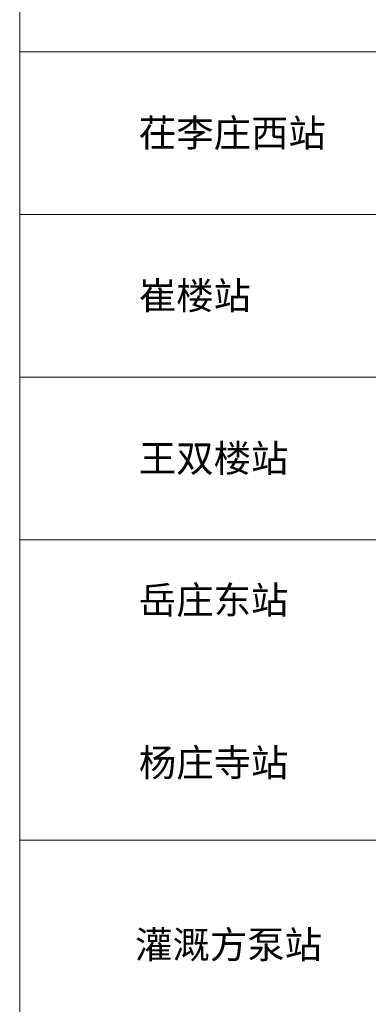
# Model space of a CAD drawing. Extents: x -27255 to 1448651, y 31034 to 8081248.
# Tile 442 of 580: x 582175 to 582938, y 3867321 to 3869476. Entities that reach past the tile are written whole.
import ezdxf

# ---------------------------------------------------------------- set-up
doc = ezdxf.new("R2010")
doc.units = 0
doc.layers.add('0.13文字', color=3, linetype='CONTINUOUS', lineweight=13)
doc.layers.add('文字', color=7, linetype='CONTINUOUS', lineweight=15)
doc.styles.add('-仿宋_GB2312', font='FangSong_GB2312.ttf')

msp = doc.modelspace()

# ---------------------------------------------------------------- linework, layer by layer
at = {"layer": '0.13文字', "lineweight": 13}
msp.add_line((582175.00285, 3871338.12904), (582175.00285, 3855111.18), dxfattribs=at)
at = {"layer": '0.13文字', "linetype": 'Continuous', "lineweight": 13}
for p, q in [((582175.00285, 3869404.96256), (587865.89025, 3869404.96256)), ((582175.00285, 3869049.05146), (587865.89025, 3869049.05146)), ((582175.00285, 3868693.14036), (587865.89025, 3868693.14036)), ((582175.00285, 3868337.22926), (587865.89025, 3868337.22926)), ((582175.00285, 3867680.41778), (587865.89025, 3867680.41778))]:
    msp.add_line(p, q, dxfattribs=at)

# ---------------------------------------------------------------- texts
at = {"layer": '文字', "color": 7, "char_height": 72, "width": 1560.3325491, "attachment_point": 1, "style": '-仿宋_GB2312'}
for s, insert in [('{\\H0.8333x;\\C256;茌李庄西站}', (582435.89067, 3869257.64118)), ('{\\H0.8333x;\\C256;崔楼站}', (582435.89067, 3868901.73008)), ('{\\H0.8333x;\\C256;王双楼站}', (582435.89067, 3868545.81898)), ('{\\H0.8333x;\\C256;岳庄东站}', (582435.89067, 3868235.6948)), ('{\\H0.8333x;\\C256;杨庄寺站}', (582435.89067, 3867879.7837)), ('{\\H0.8333x;\\C256;灌溉方泵站}', (582427.72364, 3867481.68333))]:
    msp.add_mtext(s, dxfattribs=dict(at, insert=insert))

doc.saveas('drawing.dxf')
